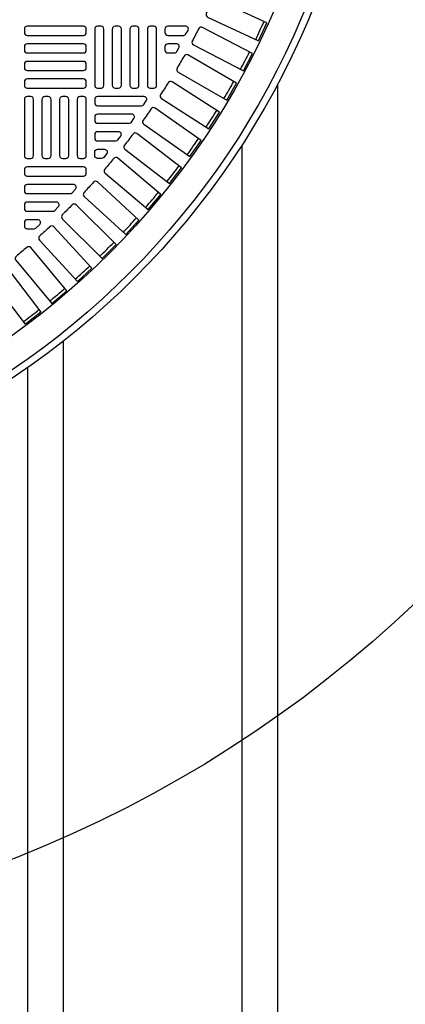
# Model space of a CAD drawing. Extents: x -169 to 2224, y 0 to 2796.
# Tile 487 of 530: x 1889 to 1899, y 1281 to 1308. Entities that reach past the tile are written whole.
import ezdxf

# ---------------------------------------------------------------- set-up
doc = ezdxf.new("R2010")
doc.units = 0
doc.header["$MEASUREMENT"] = 0
doc.linetypes.add('HIDDEN2', pattern=[0.28125, 0.1875, -0.09375])
doc.layers.get('DEFPOINTS').update_dxf_attribs({"linetype": 'CONTINUOUS'})
for name, color, linetype in [('TANK-MANHOLE-COVER-40', 2, 'CONTINUOUS'), ('TANK-MANHOLE-COVER-HATCH-40', 252, 'CONTINUOUS'), ('TANK-SLOPE', 3, 'CONTINUOUS'), ('TANK-UST-RIB', 7, 'CONTINUOUS')]:
    doc.layers.add(name, color=color, linetype=linetype)

msp = doc.modelspace()

# ---------------------------------------------------------------- linework, layer by layer
at = {"layer": 'DEFPOINTS', "color": 8, "linetype": 'HIDDEN2', "ltscale": 0.125}
msp.add_circle((1875.78648, 1317.01839), 14, dxfattribs=at)
msp.add_circle((1875.78648, 1317.01839), 14, dxfattribs=at)
at = {"layer": 'TANK-MANHOLE-COVER-40', "color": 4, "linetype": 'Continuous'}
msp.add_circle((1875.78572, 1317.01839), 22.63902, dxfattribs=at)
at = {"layer": 'TANK-MANHOLE-COVER-40', "color": 1, "linetype": 'Continuous'}
msp.add_circle((1875.78572, 1317.01839), 22.44094, dxfattribs=at)
at = {"layer": 'TANK-MANHOLE-COVER-40', "color": 2, "linetype": 'Continuous'}
msp.add_circle((1875.78572, 1317.01839), 21.65354, dxfattribs=at)
at = {"layer": 'TANK-MANHOLE-COVER-HATCH-40', "linetype": 'Continuous'}
for points in [[(1893.95818, 1308.76078, -0.00491171), (1893.79245, 1308.40537, 0.41709369), (1893.83021, 1308.30003), (1895.25834, 1307.63408), (1895.49128, 1308.13362), (1894.06315, 1308.79957, 0.41709369), (1893.95818, 1308.76078)], [(1893.58069, 1307.97597, -0.00491171), (1893.39962, 1307.62812, 0.41709369), (1893.43274, 1307.52124), (1894.83047, 1306.79363), (1895.08498, 1307.28253), (1893.68725, 1308.01014, 0.41709369), (1893.58069, 1307.97597)], [(1893.16933, 1307.20837, -0.00491171), (1892.97326, 1306.86875, 0.41709369), (1893.00169, 1306.76052), (1894.36634, 1305.97264), (1894.64193, 1306.44997), (1893.27728, 1307.23786, 0.41709369), (1893.16933, 1307.20837)], [(1892.72488, 1306.45944, -0.00491171), (1892.51418, 1306.1287, 0.41709369), (1892.53786, 1306.01933), (1893.86685, 1305.17267), (1894.163, 1305.63754), (1892.83401, 1306.4842, 0.41709369), (1892.72488, 1306.45944)], [(1892.24818, 1305.73061, -0.00491171), (1892.02325, 1305.40938, 0.41709369), (1892.04214, 1305.29909), (1893.33294, 1304.39526), (1893.64908, 1304.84676), (1892.35829, 1305.75059, 0.41709369), (1892.24818, 1305.73061)], [(1891.20174, 1304.33877, -0.00491171), (1890.94967, 1304.03836, 0.41709369), (1890.95888, 1303.92684), (1892.16599, 1302.91395), (1892.52028, 1303.33618), (1891.31317, 1304.34907, 0.41709369), (1891.20174, 1304.33877)], [(1890.03798, 1303.04342, -0.00491171), (1889.76068, 1302.76613, 0.41709369), (1889.76013, 1302.65423), (1890.87437, 1301.53999), (1891.26412, 1301.92974), (1890.14988, 1303.04397, 0.41709369), (1890.03798, 1303.04342)], [(1888.76575, 1301.85444, -0.00491171), (1888.46534, 1301.60236, 0.41709369), (1888.45504, 1301.49094), (1889.46792, 1300.28383), (1889.89015, 1300.63812), (1888.87727, 1301.84523, 0.41709369), (1888.76575, 1301.85444)], [(1888.09195, 1301.30269, -0.41709369), (1888.20296, 1301.28863), (1889.16223, 1300.03848), (1888.72495, 1299.70295), (1887.76568, 1300.95309, -0.41709369), (1887.78083, 1301.06396, 0.00491171), (1888.09195, 1301.30269)]]:
    msp.add_lwpolyline(points, format="xyb", dxfattribs=at)
at = {"layer": 'TANK-MANHOLE-COVER-HATCH-40', "linetype": 'Continuous', "flags": 128}
for points in [[(1890.43139, 1307.96327, 0.41421356), (1890.35265, 1308.04201), (1888.77784, 1308.04201, 0.41421356), (1888.6991, 1307.96327), (1888.6991, 1307.86485, 0.41421356), (1888.77784, 1307.78611), (1890.35265, 1307.78611, 0.41421356), (1890.43139, 1307.86485)], [(1890.74635, 1308.04201, 0.41421356), (1890.66761, 1307.96327), (1890.66761, 1306.38847, 0.41421356), (1890.74635, 1306.30973), (1890.84477, 1306.30973, 0.41421356), (1890.92351, 1306.38847), (1890.92351, 1307.96327, 0.41421356), (1890.84477, 1308.04201)], [(1891.23847, 1308.04201, 0.41421356), (1891.15973, 1307.96327), (1891.15973, 1306.38847, 0.41421356), (1891.23847, 1306.30973), (1891.3369, 1306.30973, 0.41421356), (1891.41564, 1306.38847), (1891.41564, 1307.96327, 0.41421356), (1891.3369, 1308.04201)], [(1891.7306, 1308.04201, 0.41421356), (1891.65186, 1307.96327), (1891.65186, 1306.38847, 0.41421356), (1891.7306, 1306.30973), (1891.82902, 1306.30973, 0.41421356), (1891.90776, 1306.38847), (1891.90776, 1307.96327, 0.41421356), (1891.82902, 1308.04201)], [(1892.22272, 1308.04201, 0.41421356), (1892.14398, 1307.96327), (1892.14398, 1306.38847, 0.41421356), (1892.22272, 1306.30973), (1892.32115, 1306.30973, 0.41421356), (1892.39989, 1306.38847), (1892.39989, 1307.96327, 0.41421356), (1892.32115, 1308.04201)], [(1890.43139, 1307.47115, 0.41421356), (1890.35265, 1307.54989), (1888.77784, 1307.54989, 0.41421356), (1888.6991, 1307.47115), (1888.6991, 1307.37272, 0.41421356), (1888.77784, 1307.29398), (1890.35265, 1307.29398, 0.41421356), (1890.43139, 1307.37272)], [(1890.43139, 1306.97902, 0.41421356), (1890.35265, 1307.05776), (1888.77784, 1307.05776, 0.41421356), (1888.6991, 1306.97902), (1888.6991, 1306.8806, 0.41421356), (1888.77784, 1306.80186), (1890.35265, 1306.80186, 0.41421356), (1890.43139, 1306.8806)], [(1890.43139, 1306.4869, 0.41421356), (1890.35265, 1306.56564), (1888.77784, 1306.56564, 0.41421356), (1888.6991, 1306.4869), (1888.6991, 1306.38847, 0.41421356), (1888.77784, 1306.30973), (1890.35265, 1306.30973, 0.41421356), (1890.43139, 1306.38847)], [(1888.77784, 1306.07351, 0.41421356), (1888.6991, 1305.99477), (1888.6991, 1304.41997, 0.41421356), (1888.77784, 1304.34123), (1888.87627, 1304.34123, 0.41421356), (1888.95501, 1304.41997), (1888.95501, 1305.99477, 0.41421356), (1888.87627, 1306.07351)], [(1889.26997, 1306.07351, 0.41421356), (1889.19123, 1305.99477), (1889.19123, 1304.41997, 0.41421356), (1889.26997, 1304.34123), (1889.36839, 1304.34123, 0.41421356), (1889.44713, 1304.41997), (1889.44713, 1305.99477, 0.41421356), (1889.36839, 1306.07351)], [(1889.76209, 1306.07351, 0.41421356), (1889.68335, 1305.99477), (1889.68335, 1304.41997, 0.41421356), (1889.76209, 1304.34123), (1889.86052, 1304.34123, 0.41421356), (1889.93926, 1304.41997), (1889.93926, 1305.99477, 0.41421356), (1889.86052, 1306.07351)], [(1890.25422, 1306.07351, 0.41421356), (1890.17548, 1305.99477), (1890.17548, 1304.41997, 0.41421356), (1890.25422, 1304.34123), (1890.35265, 1304.34123, 0.41421356), (1890.43139, 1304.41997), (1890.43139, 1305.99477, 0.41421356), (1890.35265, 1306.07351)]]:
    msp.add_lwpolyline(points, format="xyb", close=True, dxfattribs=at)
at = {"layer": 'TANK-MANHOLE-COVER-HATCH-40', "linetype": 'Continuous'}
for points in [[(1893.21285, 1308.04201), (1892.71485, 1308.04201), (1892.71485, 1308.04201, 0.41421356), (1892.63611, 1307.96327), (1892.63611, 1307.86485), (1892.63611, 1307.86485, 0.41421356), (1892.71485, 1307.78611), (1893.15602, 1307.78611, 0.26794919), (1893.22421, 1307.82548), (1893.28104, 1307.9239, 0.57735027)], [(1892.95491, 1307.54989), (1892.71485, 1307.54989), (1892.71485, 1307.54989, 0.41421356), (1892.63611, 1307.47115), (1892.63611, 1307.37272), (1892.63611, 1307.37272, 0.41421356), (1892.71485, 1307.29398), (1892.9001, 1307.29398, 0.27209959), (1892.96889, 1307.33441), (1893.0237, 1307.43284, 0.57220395)], [(1892.04635, 1306.07351), (1890.74635, 1306.07351), (1890.74635, 1306.07351, 0.41421356), (1890.66761, 1305.99477), (1890.66761, 1305.89634), (1890.66761, 1305.89634, 0.41421356), (1890.74635, 1305.8176), (1891.97958, 1305.8176, 0.24862232), (1892.04474, 1305.85214), (1892.11151, 1305.95057, 0.60176538)], [(1891.70159, 1305.58138), (1890.74635, 1305.58138), (1890.74635, 1305.58138, 0.41421356), (1890.66761, 1305.50264), (1890.66761, 1305.40422), (1890.66761, 1305.40422, 0.41421356), (1890.74635, 1305.32548), (1891.63035, 1305.32548, 0.24054885), (1891.69413, 1305.35805), (1891.76537, 1305.45647, 0.61218964)], [(1891.33362, 1305.08926), (1890.74635, 1305.08926), (1890.74635, 1305.08926, 0.41421356), (1890.66761, 1305.01052), (1890.66761, 1304.91209), (1890.66761, 1304.91209, 0.41421356), (1890.74635, 1304.83335), (1891.25759, 1304.83335, 0.23232365), (1891.31991, 1304.86396), (1891.39593, 1304.96238, 0.62295027)], [(1891.74052, 1305.02377, -0.00491946), (1891.50142, 1304.71216, 0.41709369), (1891.51548, 1304.60114), (1892.76562, 1303.64188), (1893.10116, 1304.07916), (1891.85053, 1305.0388, 0.41710279)], [(1890.74635, 1304.59713), (1890.74635, 1304.59713), (1890.94075, 1304.59713, -0.63408546), (1891.00149, 1304.46829), (1890.92032, 1304.36987, -0.2239262), (1890.85957, 1304.34123), (1890.74635, 1304.34123, -0.41421356), (1890.66761, 1304.41997), (1890.66761, 1304.41997), (1890.66761, 1304.51839, -0.41421356)], [(1890.43139, 1304.02627, 0.41421356), (1890.35265, 1304.10501), (1888.77784, 1304.10501, 0.41421356), (1888.6991, 1304.02627), (1888.6991, 1303.92784, 0.41421356), (1888.77784, 1303.8491), (1890.35265, 1303.8491, 0.41421356), (1890.43139, 1303.92784)], [(1890.07195, 1303.61288), (1888.77784, 1303.61288), (1888.77784, 1303.61288, 0.41421356), (1888.6991, 1303.53414), (1888.6991, 1303.43571), (1888.6991, 1303.43571, 0.41421356), (1888.77784, 1303.35697), (1889.97911, 1303.35697, 0.20651443), (1890.03639, 1303.38169), (1890.12923, 1303.48011, 0.6576677)], [(1890.37339, 1303.27746), (1891.53517, 1302.21288), (1891.90754, 1302.61925), (1890.74576, 1303.68383, 0.41709369), (1890.63399, 1303.6784, -0.00491171), (1890.36906, 1303.38927, 0.41709369)], [(1889.5908, 1303.12075), (1888.77784, 1303.12075), (1888.77784, 1303.12075, 0.41421356), (1888.6991, 1303.04201), (1888.6991, 1302.94359), (1888.6991, 1302.94359, 0.41421356), (1888.77784, 1302.86485), (1889.49125, 1302.86485, 0.19743793), (1889.54661, 1302.8876), (1889.64616, 1302.98602, 0.67023271)], [(1889.07403, 1302.62863), (1888.77784, 1302.62863), (1888.77784, 1302.62863, 0.41421356), (1888.6991, 1302.54989), (1888.6991, 1302.45146), (1888.6991, 1302.45146, 0.41421356), (1888.77784, 1302.37272), (1888.967, 1302.37272, 0.1880618), (1889.02031, 1302.3935), (1889.12733, 1302.49193, 0.68341411)], [(1889.12028, 1302.05834), (1890.18485, 1300.89657), (1890.59123, 1301.26894), (1889.52665, 1302.43072, 0.41709369), (1889.41483, 1302.43505, -0.00491171), (1889.12571, 1302.17011, 0.41709369)]]:
    msp.add_lwpolyline(points, format="xyb", close=True, dxfattribs=at)
for start, end in [(334.266426, 335.733574), (331.766426, 333.233574), (329.266426, 330.733574), (326.766426, 328.233574), (324.266426, 325.733574), (321.766426, 323.233574), (319.266426, 320.733574), (316.766426, 318.233574), (314.266426, 315.733574), (311.766426, 313.233574), (309.266426, 310.733574), (306.766426, 308.233574)]:
    msp.add_arc((1875.78572, 1317.01839), 21.52559, start, end, dxfattribs=at)
at = {"layer": 'TANK-SLOPE'}
msp.add_circle((1875.78572, 1317.01839), 34.63902, dxfattribs=at)
at = {"layer": 'TANK-UST-RIB'}
for p, q in [((1895.78572, 1306.4106), (1895.78572, 1256.01839)), ((1894.78572, 1304.70883), (1894.78572, 1254.01839)), ((1889.78572, 1299.22723), (1889.78572, 1254.01839)), ((1888.78572, 1298.48396), (1888.78572, 1256.01839))]:
    msp.add_line(p, q, dxfattribs=at)

doc.saveas('drawing.dxf')
